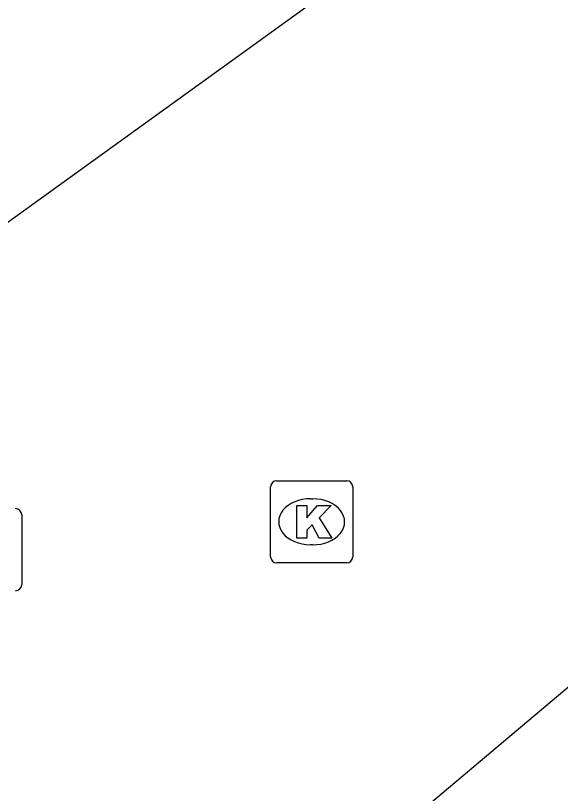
# Model space of a CAD drawing. Extents: x 161087 to 161922, y 382574 to 383873.
# Drawn here: x 161325.3 to 161331.93, y 383066.97 to 383076.44 of the extents above; entities that cross this region are included whole.
import ezdxf

# ---------------------------------------------------------------- set-up
doc = ezdxf.new("R2010")
doc.units = 0
for name, color, linetype in [('IMGEO_Kolk', 7, 'Continuous'), ('IMGEO_Rijbaan_lokaal_open', 7, 'Continuous'), ('IMGEO_Rioolput', 7, 'Continuous')]:
    doc.layers.add(name, color=color, linetype=linetype)

msp = doc.modelspace()

# ---------------------------------------------------------------- linework, layer by layer
at = {"layer": 'IMGEO_Kolk'}
for p, q in [((161328.4759, 383070.7735), (161329.3281, 383070.7735)), ((161328.4015, 383069.8469), (161328.4015, 383070.6991)), ((161329.4025, 383070.6991), (161329.4025, 383069.8469)), ((161328.8895, 383070.5527), (161328.9145, 383070.5527)), ((161328.9115, 383069.9933), (161328.8866, 383069.9933)), ((161329.3281, 383069.7725), (161328.4759, 383069.7725))]:
    msp.add_line(p, q, dxfattribs=at)
for points in [[(161328.4759, 383070.7735), (161329.3281, 383070.7735)], [(161328.4015, 383069.8469), (161328.4015, 383070.6991)], [(161329.4025, 383070.6991), (161329.4025, 383069.8469)], [(161328.7217, 383070.473), (161328.8452, 383070.473), (161328.8452, 383070.3218), (161328.9748, 383070.473), (161329.1394, 383070.473), (161328.9933, 383070.3221), (161329.1459, 383070.073), (161328.9936, 383070.073), (161328.9093, 383070.2372), (161328.8452, 383070.1702), (161328.8452, 383070.073), (161328.7217, 383070.073), (161328.7217, 383070.473)], [(161329.3281, 383069.7725), (161328.4759, 383069.7725)]]:
    msp.add_lwpolyline(points, dxfattribs=at)
for centre, start, end in [((161328.478, 383070.697), 91.55205, 178.44795), ((161328.478, 383070.697), 91.55205, 178.44795), ((161329.326, 383070.697), 1.55205, 88.44795), ((161329.326, 383070.697), 1.55205, 88.44795), ((161328.478, 383069.849), 181.55205, 268.44795), ((161328.478, 383069.849), 181.55205, 268.44795), ((161329.326, 383069.849), 271.55205, 358.44795), ((161329.326, 383069.849), 271.55205, 358.44795)]:
    msp.add_arc(centre, 0.0765, start, end, dxfattribs=at)
for centre, major_axis, ratio, start_param, end_param in [((161328.888, 383070.273), (-0.3872, 0.002), 0.722429, 4.712389, 7.853982), ((161328.913, 383070.273), (-0.3901, 0.002), 0.717154, 1.570796, 4.712389)]:
    msp.add_ellipse(centre, major_axis=major_axis, ratio=ratio, start_param=start_param, end_param=end_param, dxfattribs=at)
at = {"layer": 'IMGEO_Rijbaan_lokaal_open'}
for points in [[(161357.76, 383102.637), (161353.934, 383096.833), (161331.379, 383078.376), (161324.754, 383073.591), (161319.89, 383069.645)], [(161325.261, 383062.484), (161325.595, 383062.843), (161354.821, 383087.495)]]:
    msp.add_lwpolyline(points, dxfattribs=at)
at = {"layer": 'IMGEO_Rioolput'}
msp.add_line((161325.3755, 383070.3591), (161325.3755, 383069.5069), dxfattribs=at)
msp.add_lwpolyline([(161325.3755, 383070.3591), (161325.3755, 383069.5069)], dxfattribs=at)
for centre, start, end in [((161325.299, 383070.357), 1.55205, 88.44795), ((161325.299, 383070.357), 1.55205, 88.44795), ((161325.299, 383069.509), 271.55205, 358.44795), ((161325.299, 383069.509), 271.55205, 358.44795)]:
    msp.add_arc(centre, 0.0765, start, end, dxfattribs=at)

doc.saveas('drawing.dxf')
